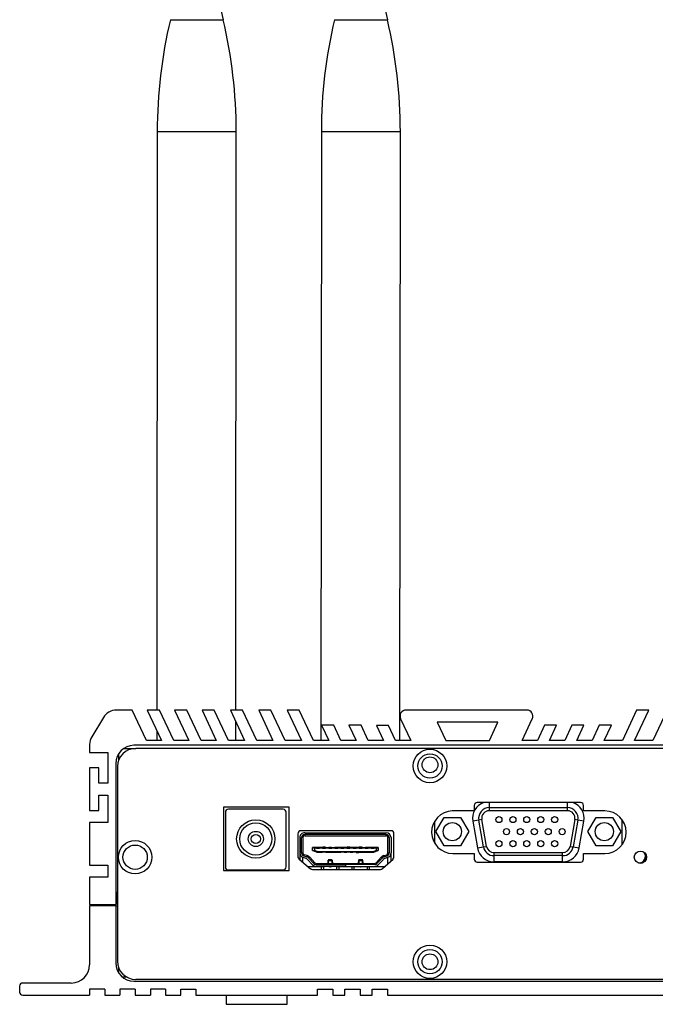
# Model space of a CAD drawing. Header units: millimetres. Extents: x -4563 to 345, y 512 to 4506.
# Tile 635 of 642: x -4288 to -4184, y 4253 to 4415. Entities that reach past the tile are written whole.
import ezdxf

# ---------------------------------------------------------------- set-up
doc = ezdxf.new("R2010")
doc.units = ezdxf.units.MM
doc.header["$LTSCALE"] = 5

msp = doc.modelspace()

# ---------------------------------------------------------------- linework, layer by layer
at = {"color": 8, "linetype": 'Continuous', "lineweight": 25}
for p, q in [((-4263.62, 4414.94), (-4254.93, 4414.93)), ((-4236.62, 4414.94), (-4227.93, 4414.93)), ((-4259.29, 4396.49), (-4265.79, 4396.5)), ((-4252.79, 4396.49), (-4259.29, 4396.49)), ((-4232.29, 4396.49), (-4238.79, 4396.5)), ((-4225.79, 4396.49), (-4232.29, 4396.49)), ((-4242.31, 4277.72), (-4242.33, 4277.72)), ((-4227.33, 4277.72), (-4227.34, 4277.72)), ((-4237.64, 4276.19), (-4237.66, 4276.19)), ((-4237.62, 4276.15), (-4237.62, 4276.16)), ((-4237.03, 4276.15), (-4237.03, 4276.16)), ((-4236.99, 4276.19), (-4237.01, 4276.19)), ((-4232.64, 4276.19), (-4232.66, 4276.19)), ((-4232.62, 4276.15), (-4232.62, 4276.16)), ((-4232.03, 4276.16), (-4232.03, 4276.15)), ((-4231.99, 4276.19), (-4232.01, 4276.19)), ((-4238.75, 4275.18), (-4238.75, 4275.58)), ((-4237.34, 4275.65), (-4237.34, 4275.61)), ((-4237.31, 4275.61), (-4237.31, 4275.65)), ((-4235.93, 4275.58), (-4235.93, 4275.18)), ((-4233.73, 4275.18), (-4233.73, 4275.58)), ((-4232.34, 4275.65), (-4232.34, 4275.61)), ((-4232.31, 4275.61), (-4232.31, 4275.65)), ((-4230.9, 4275.58), (-4230.9, 4275.18))]:
    msp.add_line(p, q, dxfattribs=at)
at = {"color": 7, "linetype": 'Continuous', "lineweight": 25}
for p, q in [((-4265.79, 4396.5), (-4265.85, 4301.38)), ((-4252.85, 4301.38), (-4252.79, 4396.49)), ((-4238.79, 4396.5), (-4238.86, 4296.38)), ((-4225.86, 4296.38), (-4225.79, 4396.49)), ((-4274.64, 4300.17), (-4276.56, 4296.97)), ((-4269.92, 4301.38), (-4272.5, 4301.38)), ((-4267.58, 4296.38), (-4269.92, 4301.38)), ((-4267.42, 4301.38), (-4265.08, 4296.38)), ((-4265.42, 4301.38), (-4267.42, 4301.38)), ((-4263.08, 4296.38), (-4265.42, 4301.38)), ((-4262.92, 4301.38), (-4260.58, 4296.38)), ((-4260.92, 4301.38), (-4262.92, 4301.38)), ((-4258.58, 4296.38), (-4260.92, 4301.38)), ((-4258.42, 4301.38), (-4256.08, 4296.38)), ((-4256.42, 4301.38), (-4258.42, 4301.38)), ((-4254.08, 4296.38), (-4256.42, 4301.38)), ((-4253.75, 4301.38), (-4251.42, 4296.38)), ((-4251.75, 4301.38), (-4253.75, 4301.38)), ((-4249.42, 4296.38), (-4251.75, 4301.38)), ((-4249.08, 4301.38), (-4246.75, 4296.38)), ((-4247.08, 4301.38), (-4249.08, 4301.38)), ((-4244.75, 4296.38), (-4247.08, 4301.38)), ((-4244.42, 4301.38), (-4242.08, 4296.38)), ((-4242.42, 4301.38), (-4244.42, 4301.38)), ((-4240.08, 4296.38), (-4242.42, 4301.38)), ((-4225.75, 4299.96), (-4224.08, 4296.38)), ((-4204.98, 4301.38), (-4224.85, 4301.38)), ((-4205.75, 4296.38), (-4204.08, 4299.96)), ((-4186.92, 4301.38), (-4189.25, 4296.38)), ((-4187.25, 4296.38), (-4184.92, 4301.38)), ((-4184.92, 4301.38), (-4186.92, 4301.38)), ((-4181.92, 4301.38), (-4184.25, 4296.38)), ((-4252.86, 4296.38), (-4252.85, 4299.46)), ((-4238.75, 4298.88), (-4237.58, 4296.38)), ((-4236.75, 4298.88), (-4238.75, 4298.88)), ((-4235.58, 4296.38), (-4236.75, 4298.88)), ((-4234.25, 4298.88), (-4233.08, 4296.38)), ((-4232.25, 4298.88), (-4234.25, 4298.88)), ((-4231.08, 4296.38), (-4232.25, 4298.88)), ((-4229.73, 4298.85), (-4228.58, 4296.38)), ((-4227.73, 4298.85), (-4229.73, 4298.85)), ((-4226.58, 4296.38), (-4227.73, 4298.85)), ((-4219.73, 4299.38), (-4218.33, 4296.38)), ((-4209.73, 4299.38), (-4219.73, 4299.38)), ((-4211.12, 4296.38), (-4209.73, 4299.38)), ((-4202.08, 4298.88), (-4203.25, 4296.38)), ((-4200.08, 4298.88), (-4202.08, 4298.88)), ((-4201.25, 4296.38), (-4200.08, 4298.88)), ((-4197.58, 4298.88), (-4198.75, 4296.38)), ((-4195.58, 4298.88), (-4197.58, 4298.88)), ((-4196.75, 4296.38), (-4195.58, 4298.88)), ((-4193.08, 4298.88), (-4194.25, 4296.38)), ((-4191.08, 4298.88), (-4193.08, 4298.88)), ((-4192.25, 4296.38), (-4191.08, 4298.88)), ((-4265.85, 4298.03), (-4265.86, 4296.38)), ((-4276.92, 4295.69), (-4276.92, 4294.38)), ((-4072.22, 4295.58), (-4269.62, 4295.58)), ((-4265.08, 4296.38), (-4267.58, 4296.38)), ((-4260.58, 4296.38), (-4263.08, 4296.38)), ((-4256.08, 4296.38), (-4258.58, 4296.38)), ((-4251.42, 4296.38), (-4254.08, 4296.38)), ((-4246.75, 4296.38), (-4249.42, 4296.38)), ((-4242.08, 4296.38), (-4244.75, 4296.38)), ((-4237.58, 4296.38), (-4240.08, 4296.38)), ((-4233.08, 4296.38), (-4235.58, 4296.38)), ((-4228.58, 4296.38), (-4231.08, 4296.38)), ((-4224.08, 4296.38), (-4226.58, 4296.38)), ((-4218.33, 4296.38), (-4211.12, 4296.38)), ((-4203.25, 4296.38), (-4205.75, 4296.38)), ((-4198.75, 4296.38), (-4201.25, 4296.38)), ((-4194.25, 4296.38), (-4196.75, 4296.38)), ((-4189.25, 4296.38), (-4192.25, 4296.38)), ((-4184.25, 4296.38), (-4187.25, 4296.38)), ((-4276.92, 4294.38), (-4273.92, 4294.38)), ((-4273.92, 4294.38), (-4273.92, 4289.38)), ((-4272.11, 4293.17), (-4272.11, 4294.24)), ((-4271.27, 4295.08), (-4269.32, 4295.08)), ((-4072.52, 4295.08), (-4269.32, 4295.08)), ((-4275.42, 4291.88), (-4276.92, 4291.88)), ((-4276.92, 4291.88), (-4276.92, 4284.88)), ((-4275.42, 4289.38), (-4275.42, 4291.88)), ((-4272.62, 4292.58), (-4272.62, 4269.38)), ((-4272.32, 4292.08), (-4272.32, 4260.08)), ((-4273.92, 4289.38), (-4275.42, 4289.38)), ((-4275.42, 4284.88), (-4275.42, 4287.38)), ((-4275.42, 4287.38), (-4273.92, 4287.38)), ((-4273.92, 4287.38), (-4273.92, 4282.88)), ((-4213.65, 4285.68), (-4213.65, 4284.78)), ((-4196.15, 4286.18), (-4213.15, 4286.18)), ((-4211.16, 4286.18), (-4211.16, 4285.33)), ((-4198.31, 4285.33), (-4198.31, 4286.18)), ((-4195.65, 4284.78), (-4195.65, 4285.68)), ((-4276.92, 4284.88), (-4275.42, 4284.88)), ((-4254.87, 4285.38), (-4254.87, 4274.98)), ((-4244.07, 4285.38), (-4254.87, 4285.38)), ((-4254.57, 4284.58), (-4254.57, 4275.58)), ((-4245.07, 4285.08), (-4254.07, 4285.08)), ((-4244.57, 4275.58), (-4244.57, 4284.58)), ((-4244.07, 4274.98), (-4244.07, 4285.38)), ((-4213.65, 4284.78), (-4217.25, 4284.78)), ((-4211.16, 4285.33), (-4211.16, 4284.83)), ((-4211.16, 4285.33), (-4198.31, 4285.33)), ((-4198.31, 4284.83), (-4211.16, 4284.83)), ((-4198.31, 4284.83), (-4198.31, 4285.33)), ((-4192.15, 4284.78), (-4195.65, 4284.78)), ((-4273.92, 4282.88), (-4276.92, 4282.88)), ((-4276.92, 4282.88), (-4276.92, 4275.88)), ((-4220.14, 4279.45), (-4220.14, 4283.1)), ((-4219.94, 4281.38), (-4218.59, 4283.72)), ((-4218.59, 4283.72), (-4215.89, 4283.72)), ((-4215.89, 4283.72), (-4214.54, 4281.38)), ((-4212.89, 4283.28), (-4213.87, 4283.1)), ((-4213.87, 4283.1), (-4213.1, 4278.7)), ((-4212.4, 4283.36), (-4212.89, 4283.28)), ((-4212.11, 4278.88), (-4212.89, 4283.28)), ((-4211.62, 4278.96), (-4212.4, 4283.36)), ((-4197.08, 4283.36), (-4197.86, 4278.96)), ((-4196.59, 4283.28), (-4197.37, 4278.88)), ((-4196.59, 4283.28), (-4197.08, 4283.36)), ((-4195.61, 4283.1), (-4196.59, 4283.28)), ((-4196.38, 4278.7), (-4195.61, 4283.1)), ((-4194.94, 4281.38), (-4193.59, 4283.72)), ((-4193.59, 4283.72), (-4190.89, 4283.72)), ((-4190.89, 4283.72), (-4189.54, 4281.38)), ((-4189.34, 4283.36), (-4189.34, 4279.2)), ((-4242.64, 4281.03), (-4242.64, 4277.26)), ((-4227.34, 4281.53), (-4242.14, 4281.53)), ((-4241.53, 4281.2), (-4228.13, 4281.2)), ((-4228.13, 4280.9), (-4241.53, 4280.9)), ((-4241.53, 4280.9), (-4241.53, 4280.7)), ((-4241.53, 4280.7), (-4228.13, 4280.7)), ((-4228.13, 4280.7), (-4228.13, 4280.9)), ((-4226.84, 4277.25), (-4226.84, 4281.03)), ((-4218.59, 4279.04), (-4219.94, 4281.38)), ((-4214.54, 4281.38), (-4215.89, 4279.04)), ((-4193.59, 4279.04), (-4194.94, 4281.38)), ((-4189.54, 4281.38), (-4190.89, 4279.04)), ((-4242.33, 4280.4), (-4242.33, 4277.87)), ((-4242.03, 4277.87), (-4242.03, 4280.4)), ((-4241.83, 4280.4), (-4242.03, 4280.4)), ((-4241.83, 4280.4), (-4241.83, 4277.87)), ((-4227.83, 4277.87), (-4227.83, 4280.4)), ((-4227.63, 4280.4), (-4227.83, 4280.4)), ((-4227.63, 4280.4), (-4227.63, 4277.87)), ((-4227.33, 4280.4), (-4227.33, 4277.87)), ((-4215.89, 4279.04), (-4218.59, 4279.04)), ((-4212.11, 4278.88), (-4211.62, 4278.96)), ((-4197.86, 4278.96), (-4197.37, 4278.88)), ((-4190.89, 4279.04), (-4193.59, 4279.04)), ((-4242.33, 4277.72), (-4242.31, 4277.72)), ((-4242.33, 4277.72), (-4242.33, 4276.77)), ((-4242.03, 4277.87), (-4241.83, 4277.87)), ((-4241.62, 4277.59), (-4241.68, 4277.4)), ((-4241.68, 4277.4), (-4241.19, 4277.24)), ((-4241.13, 4277.43), (-4241.62, 4277.59)), ((-4241.19, 4277.24), (-4241.13, 4277.43)), ((-4240.23, 4278.3), (-4240.23, 4278.75)), ((-4240.15, 4278.75), (-4240.23, 4278.75)), ((-4239.58, 4278.75), (-4240.15, 4278.75)), ((-4240.15, 4278.27), (-4239.53, 4278)), ((-4239.93, 4278.65), (-4239.93, 4278.28)), ((-4239.58, 4278.65), (-4239.93, 4278.65)), ((-4239.5, 4278.1), (-4239.93, 4278.28)), ((-4239.58, 4278.65), (-4239.58, 4278.75)), ((-4239.58, 4278.63), (-4239.58, 4278.65)), ((-4239.08, 4278.63), (-4239.58, 4278.63)), ((-4239.55, 4278.83), (-4239.1, 4278.83)), ((-4239.55, 4278.83), (-4239.55, 4278.7)), ((-4239.55, 4278.7), (-4239.1, 4278.7)), ((-4239.55, 4278.63), (-4239.55, 4278.7)), ((-4239.5, 4278.1), (-4239.53, 4278)), ((-4239.53, 4278), (-4239.08, 4278)), ((-4239.5, 4278.1), (-4239.08, 4278.1)), ((-4239.1, 4278.7), (-4239.1, 4278.83)), ((-4239.1, 4278.7), (-4239.1, 4278.63)), ((-4238.58, 4278.75), (-4239.08, 4278.75)), ((-4239.08, 4278.75), (-4239.08, 4278.65)), ((-4239.08, 4278.63), (-4239.08, 4278.65)), ((-4238.58, 4278.65), (-4239.08, 4278.65)), ((-4239.08, 4278.13), (-4238.58, 4278.13)), ((-4239.08, 4278.1), (-4239.08, 4278.13)), ((-4239.08, 4278), (-4239.08, 4278.1)), ((-4239.05, 4278.05), (-4239.05, 4278.13)), ((-4239.05, 4278.05), (-4238.6, 4278.05)), ((-4239.05, 4278.05), (-4239.05, 4277.93)), ((-4238.6, 4277.93), (-4239.05, 4277.93)), ((-4238.6, 4278.13), (-4238.6, 4278.05)), ((-4238.6, 4277.93), (-4238.6, 4278.05)), ((-4238.58, 4278.65), (-4238.58, 4278.75)), ((-4238.58, 4278.65), (-4238.58, 4278.63)), ((-4238.08, 4278.63), (-4238.58, 4278.63)), ((-4238.58, 4278.13), (-4238.58, 4278.1)), ((-4238.58, 4278.1), (-4238.08, 4278.1)), ((-4238.58, 4278.1), (-4238.58, 4278)), ((-4238.08, 4278), (-4238.58, 4278)), ((-4238.1, 4278.83), (-4238.55, 4278.83)), ((-4238.55, 4278.83), (-4238.55, 4278.7)), ((-4238.1, 4278.7), (-4238.55, 4278.7)), ((-4238.55, 4278.7), (-4238.55, 4278.63)), ((-4238.1, 4278.7), (-4238.1, 4278.83)), ((-4238.1, 4278.63), (-4238.1, 4278.7)), ((-4238.08, 4278.75), (-4237.58, 4278.75)), ((-4238.08, 4278.75), (-4238.08, 4278.65)), ((-4238.08, 4278.63), (-4238.08, 4278.65)), ((-4237.58, 4278.65), (-4238.08, 4278.65)), ((-4238.08, 4278.13), (-4237.58, 4278.13)), ((-4238.08, 4278.1), (-4238.08, 4278.13)), ((-4238.08, 4278), (-4238.08, 4278.1)), ((-4238.05, 4278.05), (-4238.05, 4278.13)), ((-4237.6, 4278.05), (-4238.05, 4278.05)), ((-4238.05, 4278.05), (-4238.05, 4277.93)), ((-4237.6, 4277.93), (-4238.05, 4277.93)), ((-4237.6, 4278.13), (-4237.6, 4278.05)), ((-4237.6, 4277.93), (-4237.6, 4278.05)), ((-4237.58, 4278.65), (-4237.58, 4278.75)), ((-4237.58, 4278.63), (-4237.58, 4278.65)), ((-4237.08, 4278.63), (-4237.58, 4278.63)), ((-4237.58, 4278.1), (-4237.58, 4278.13)), ((-4237.58, 4278.1), (-4237.08, 4278.1)), ((-4237.58, 4278.1), (-4237.58, 4278)), ((-4237.58, 4278), (-4237.08, 4278)), ((-4237.55, 4278.83), (-4237.1, 4278.83)), ((-4237.55, 4278.83), (-4237.55, 4278.7)), ((-4237.55, 4278.7), (-4237.1, 4278.7)), ((-4237.55, 4278.63), (-4237.55, 4278.7)), ((-4237.1, 4278.7), (-4237.1, 4278.83)), ((-4237.1, 4278.7), (-4237.1, 4278.63)), ((-4237.08, 4278.75), (-4236.58, 4278.75)), ((-4237.08, 4278.75), (-4237.08, 4278.65)), ((-4237.08, 4278.65), (-4237.08, 4278.63)), ((-4236.58, 4278.65), (-4237.08, 4278.65)), ((-4237.08, 4278.13), (-4236.58, 4278.13)), ((-4237.08, 4278.1), (-4237.08, 4278.13)), ((-4237.08, 4278), (-4237.08, 4278.1)), ((-4237.05, 4278.05), (-4237.05, 4278.13)), ((-4236.6, 4278.05), (-4237.05, 4278.05)), ((-4237.05, 4278.05), (-4237.05, 4277.93)), ((-4236.6, 4277.93), (-4237.05, 4277.93)), ((-4236.6, 4278.13), (-4236.6, 4278.05)), ((-4236.6, 4277.93), (-4236.6, 4278.05)), ((-4236.58, 4278.65), (-4236.58, 4278.75)), ((-4236.58, 4278.63), (-4236.58, 4278.65)), ((-4236.08, 4278.63), (-4236.58, 4278.63)), ((-4236.58, 4278.13), (-4236.58, 4278.1)), ((-4236.58, 4278.1), (-4236.08, 4278.1)), ((-4236.58, 4278.1), (-4236.58, 4278)), ((-4236.58, 4278), (-4236.08, 4278)), ((-4236.55, 4278.83), (-4236.55, 4278.7)), ((-4236.55, 4278.83), (-4236.1, 4278.83)), ((-4236.55, 4278.7), (-4236.1, 4278.7)), ((-4236.55, 4278.63), (-4236.55, 4278.7)), ((-4236.1, 4278.7), (-4236.1, 4278.83)), ((-4236.1, 4278.7), (-4236.1, 4278.63)), ((-4235.58, 4278.75), (-4236.08, 4278.75)), ((-4236.08, 4278.75), (-4236.08, 4278.65)), ((-4236.08, 4278.65), (-4236.08, 4278.63)), ((-4235.58, 4278.65), (-4236.08, 4278.65)), ((-4236.08, 4278.13), (-4235.58, 4278.13)), ((-4236.08, 4278.13), (-4236.08, 4278.1)), ((-4236.08, 4278), (-4236.08, 4278.1)), ((-4236.05, 4278.05), (-4236.05, 4278.13)), ((-4235.6, 4278.05), (-4236.05, 4278.05)), ((-4236.05, 4278.05), (-4236.05, 4277.93)), ((-4235.6, 4277.93), (-4236.05, 4277.93)), ((-4235.6, 4278.13), (-4235.6, 4278.05)), ((-4235.6, 4277.93), (-4235.6, 4278.05)), ((-4235.58, 4278.65), (-4235.58, 4278.75)), ((-4235.58, 4278.63), (-4235.58, 4278.65)), ((-4235.08, 4278.63), (-4235.58, 4278.63)), ((-4235.58, 4278.1), (-4235.58, 4278.13)), ((-4235.58, 4278.1), (-4235.08, 4278.1)), ((-4235.58, 4278.1), (-4235.58, 4278)), ((-4235.08, 4278), (-4235.58, 4278)), ((-4235.55, 4278.83), (-4235.55, 4278.7)), ((-4235.55, 4278.83), (-4235.1, 4278.83)), ((-4235.1, 4278.7), (-4235.55, 4278.7)), ((-4235.55, 4278.7), (-4235.55, 4278.63)), ((-4235.1, 4278.7), (-4235.1, 4278.83)), ((-4235.1, 4278.7), (-4235.1, 4278.63)), ((-4234.58, 4278.75), (-4235.08, 4278.75)), ((-4235.08, 4278.75), (-4235.08, 4278.65)), ((-4235.08, 4278.65), (-4235.08, 4278.63)), ((-4234.58, 4278.65), (-4235.08, 4278.65)), ((-4235.08, 4278.13), (-4234.58, 4278.13)), ((-4235.08, 4278.13), (-4235.08, 4278.1)), ((-4235.08, 4278), (-4235.08, 4278.1)), ((-4235.05, 4278.05), (-4235.05, 4278.13)), ((-4235.05, 4278.05), (-4234.6, 4278.05)), ((-4235.05, 4278.05), (-4235.05, 4277.93)), ((-4234.6, 4277.93), (-4235.05, 4277.93)), ((-4234.6, 4278.13), (-4234.6, 4278.05)), ((-4234.6, 4277.93), (-4234.6, 4278.05)), ((-4234.58, 4278.65), (-4234.58, 4278.75)), ((-4234.58, 4278.63), (-4234.58, 4278.65)), ((-4234.08, 4278.63), (-4234.58, 4278.63)), ((-4234.58, 4278.1), (-4234.58, 4278.13)), ((-4234.58, 4278.1), (-4234.08, 4278.1)), ((-4234.58, 4278.1), (-4234.58, 4278)), ((-4234.08, 4278), (-4234.58, 4278)), ((-4234.1, 4278.83), (-4234.55, 4278.83)), ((-4234.55, 4278.83), (-4234.55, 4278.7)), ((-4234.55, 4278.7), (-4234.1, 4278.7)), ((-4234.55, 4278.7), (-4234.55, 4278.63)), ((-4234.1, 4278.7), (-4234.1, 4278.83)), ((-4234.1, 4278.63), (-4234.1, 4278.7)), ((-4233.58, 4278.75), (-4234.08, 4278.75)), ((-4234.08, 4278.75), (-4234.08, 4278.65)), ((-4234.08, 4278.65), (-4234.08, 4278.63)), ((-4233.58, 4278.65), (-4234.08, 4278.65)), ((-4234.08, 4278.13), (-4233.58, 4278.13)), ((-4234.08, 4278.1), (-4234.08, 4278.13)), ((-4234.08, 4278), (-4234.08, 4278.1)), ((-4234.05, 4278.13), (-4234.05, 4278.05)), ((-4234.05, 4278.05), (-4233.6, 4278.05)), ((-4234.05, 4278.05), (-4234.05, 4277.93)), ((-4233.6, 4277.93), (-4234.05, 4277.93)), ((-4233.6, 4278.05), (-4233.6, 4278.13)), ((-4233.6, 4277.93), (-4233.6, 4278.05)), ((-4233.58, 4278.65), (-4233.58, 4278.75)), ((-4233.58, 4278.63), (-4233.58, 4278.65)), ((-4233.08, 4278.63), (-4233.58, 4278.63)), ((-4233.58, 4278.13), (-4233.58, 4278.1)), ((-4233.58, 4278.1), (-4233.08, 4278.1)), ((-4233.58, 4278.1), (-4233.58, 4278)), ((-4233.08, 4278), (-4233.58, 4278)), ((-4233.55, 4278.83), (-4233.55, 4278.7)), ((-4233.55, 4278.83), (-4233.1, 4278.83)), ((-4233.55, 4278.7), (-4233.1, 4278.7)), ((-4233.55, 4278.63), (-4233.55, 4278.7)), ((-4233.1, 4278.7), (-4233.1, 4278.83)), ((-4233.1, 4278.63), (-4233.1, 4278.7)), ((-4232.58, 4278.75), (-4233.08, 4278.75)), ((-4233.08, 4278.75), (-4233.08, 4278.65)), ((-4233.08, 4278.65), (-4233.08, 4278.63)), ((-4232.58, 4278.65), (-4233.08, 4278.65)), ((-4233.08, 4278.13), (-4232.58, 4278.13)), ((-4233.08, 4278.1), (-4233.08, 4278.13)), ((-4233.08, 4278), (-4233.08, 4278.1)), ((-4233.05, 4278.05), (-4233.05, 4278.13)), ((-4232.6, 4278.05), (-4233.05, 4278.05)), ((-4233.05, 4278.05), (-4233.05, 4277.93)), ((-4233.05, 4277.93), (-4232.6, 4277.93)), ((-4232.6, 4278.05), (-4232.6, 4278.13)), ((-4232.6, 4277.93), (-4232.6, 4278.05)), ((-4232.58, 4278.65), (-4232.58, 4278.75)), ((-4232.58, 4278.63), (-4232.58, 4278.65)), ((-4232.08, 4278.63), (-4232.58, 4278.63)), ((-4232.58, 4278.13), (-4232.58, 4278.1)), ((-4232.58, 4278.1), (-4232.08, 4278.1)), ((-4232.58, 4278.1), (-4232.58, 4278)), ((-4232.58, 4278), (-4232.08, 4278)), ((-4232.55, 4278.83), (-4232.55, 4278.7)), ((-4232.1, 4278.83), (-4232.55, 4278.83)), ((-4232.55, 4278.7), (-4232.1, 4278.7)), ((-4232.55, 4278.7), (-4232.55, 4278.63)), ((-4232.1, 4278.7), (-4232.1, 4278.83)), ((-4232.1, 4278.63), (-4232.1, 4278.7)), ((-4232.08, 4278.75), (-4231.58, 4278.75)), ((-4232.08, 4278.75), (-4232.08, 4278.65)), ((-4232.08, 4278.65), (-4232.08, 4278.63)), ((-4231.58, 4278.65), (-4232.08, 4278.65)), ((-4232.08, 4278.13), (-4231.58, 4278.13)), ((-4232.08, 4278.1), (-4232.08, 4278.13)), ((-4232.08, 4278), (-4232.08, 4278.1)), ((-4232.05, 4278.05), (-4232.05, 4278.13)), ((-4231.6, 4278.05), (-4232.05, 4278.05)), ((-4232.05, 4278.05), (-4232.05, 4277.93)), ((-4231.6, 4277.93), (-4232.05, 4277.93)), ((-4231.6, 4278.13), (-4231.6, 4278.05)), ((-4231.6, 4277.93), (-4231.6, 4278.05)), ((-4231.58, 4278.65), (-4231.58, 4278.75)), ((-4231.58, 4278.63), (-4231.58, 4278.65)), ((-4231.08, 4278.63), (-4231.58, 4278.63)), ((-4231.58, 4278.13), (-4231.58, 4278.1)), ((-4231.58, 4278.1), (-4231.08, 4278.1)), ((-4231.58, 4278.1), (-4231.58, 4278)), ((-4231.58, 4278), (-4231.08, 4278)), ((-4231.55, 4278.83), (-4231.1, 4278.83)), ((-4231.55, 4278.83), (-4231.55, 4278.7)), ((-4231.1, 4278.7), (-4231.55, 4278.7)), ((-4231.55, 4278.63), (-4231.55, 4278.7)), ((-4231.1, 4278.7), (-4231.1, 4278.83)), ((-4231.1, 4278.7), (-4231.1, 4278.63)), ((-4230.58, 4278.75), (-4231.08, 4278.75)), ((-4231.08, 4278.75), (-4231.08, 4278.65)), ((-4231.08, 4278.65), (-4231.08, 4278.63)), ((-4230.58, 4278.65), (-4231.08, 4278.65)), ((-4231.08, 4278.13), (-4230.58, 4278.13)), ((-4231.08, 4278.13), (-4231.08, 4278.1)), ((-4231.08, 4278), (-4231.08, 4278.1)), ((-4231.05, 4278.05), (-4231.05, 4278.13)), ((-4231.05, 4278.05), (-4230.6, 4278.05)), ((-4231.05, 4278.05), (-4231.05, 4277.93)), ((-4230.6, 4277.93), (-4231.05, 4277.93)), ((-4230.6, 4278.13), (-4230.6, 4278.05)), ((-4230.6, 4277.93), (-4230.6, 4278.05)), ((-4230.58, 4278.65), (-4230.58, 4278.75)), ((-4230.58, 4278.63), (-4230.58, 4278.65)), ((-4230.08, 4278.63), (-4230.58, 4278.63)), ((-4230.58, 4278.13), (-4230.58, 4278.1)), ((-4230.58, 4278.1), (-4230.15, 4278.1)), ((-4230.58, 4278.1), (-4230.58, 4278)), ((-4230.58, 4278), (-4230.13, 4278)), ((-4230.55, 4278.83), (-4230.55, 4278.7)), ((-4230.55, 4278.83), (-4230.1, 4278.83)), ((-4230.55, 4278.7), (-4230.1, 4278.7)), ((-4230.55, 4278.63), (-4230.55, 4278.7)), ((-4229.73, 4278.28), (-4230.15, 4278.1)), ((-4230.15, 4278.1), (-4230.13, 4278)), ((-4230.13, 4278), (-4229.5, 4278.27)), ((-4230.1, 4278.7), (-4230.1, 4278.83)), ((-4230.1, 4278.7), (-4230.1, 4278.63)), ((-4229.5, 4278.75), (-4230.08, 4278.75)), ((-4230.08, 4278.75), (-4230.08, 4278.65)), ((-4230.08, 4278.65), (-4230.08, 4278.63)), ((-4229.73, 4278.65), (-4230.08, 4278.65)), ((-4229.73, 4278.28), (-4229.73, 4278.65)), ((-4229.43, 4278.75), (-4229.5, 4278.75)), ((-4229.43, 4278.75), (-4229.43, 4278.3)), ((-4228.52, 4277.43), (-4228.03, 4277.59)), ((-4228.52, 4277.43), (-4228.46, 4277.24)), ((-4228.46, 4277.24), (-4227.97, 4277.4)), ((-4227.97, 4277.4), (-4228.03, 4277.59)), ((-4227.83, 4277.87), (-4227.63, 4277.87)), ((-4227.34, 4277.72), (-4227.33, 4277.72)), ((-4227.33, 4276.59), (-4227.33, 4277.72)), ((-4217.15, 4277.78), (-4213.65, 4277.78)), ((-4213.65, 4277.78), (-4213.65, 4276.88)), ((-4213.1, 4278.7), (-4212.11, 4278.88)), ((-4210.39, 4277.93), (-4199.09, 4277.93)), ((-4210.39, 4277.93), (-4210.39, 4277.43)), ((-4199.09, 4277.43), (-4210.39, 4277.43)), ((-4210.39, 4277.43), (-4210.39, 4276.43)), ((-4199.09, 4277.43), (-4199.09, 4277.93)), ((-4199.09, 4276.43), (-4199.09, 4277.43)), ((-4197.37, 4278.88), (-4196.38, 4278.7)), ((-4195.65, 4277.78), (-4192.15, 4277.78)), ((-4195.65, 4276.88), (-4195.65, 4277.78)), ((-4276.92, 4275.88), (-4273.92, 4275.88)), ((-4273.92, 4275.88), (-4273.92, 4273.88)), ((-4242.45, 4276.88), (-4240.55, 4275.29)), ((-4241.83, 4276.36), (-4241.83, 4277.13)), ((-4241.28, 4276.96), (-4241.77, 4277.11)), ((-4240.23, 4275.91), (-4241.06, 4276.82)), ((-4240.69, 4277.16), (-4240.84, 4277.02)), ((-4240.84, 4277.02), (-4240.01, 4276.12)), ((-4240.69, 4277.16), (-4239.86, 4276.25)), ((-4240.01, 4276.12), (-4239.86, 4276.25)), ((-4239.64, 4276.15), (-4239.64, 4275.95)), ((-4239.64, 4276.15), (-4234.84, 4276.15)), ((-4239.64, 4275.95), (-4234.84, 4275.95)), ((-4237.68, 4276.24), (-4237.79, 4276.17)), ((-4237.79, 4276.15), (-4237.79, 4276.17)), ((-4237.68, 4276.15), (-4237.68, 4276.24)), ((-4237.66, 4276.43), (-4237.67, 4276.26)), ((-4237.67, 4276.26), (-4237.67, 4276.15)), ((-4236.99, 4276.72), (-4237.66, 4276.72)), ((-4237.66, 4276.19), (-4237.66, 4276.43)), ((-4237.66, 4276.15), (-4237.66, 4276.19)), ((-4237.01, 4276.6), (-4237.64, 4276.6)), ((-4237.62, 4276.16), (-4237.64, 4276.6)), ((-4237.64, 4276.6), (-4237.64, 4276.21)), ((-4237.64, 4276.21), (-4237.64, 4276.15)), ((-4237.62, 4276.15), (-4237.62, 4276.16)), ((-4237.03, 4276.16), (-4237.04, 4276.15)), ((-4237.01, 4276.6), (-4237.03, 4276.16)), ((-4237.01, 4276.6), (-4237.01, 4276.21)), ((-4237.01, 4276.15), (-4237.01, 4276.21)), ((-4236.99, 4276.19), (-4236.99, 4276.43)), ((-4236.99, 4276.43), (-4236.98, 4276.26)), ((-4236.99, 4276.15), (-4236.99, 4276.19)), ((-4236.98, 4276.26), (-4236.98, 4276.15)), ((-4236.97, 4276.15), (-4236.97, 4276.24)), ((-4236.97, 4276.24), (-4236.86, 4276.17)), ((-4236.86, 4276.15), (-4236.86, 4276.17)), ((-4234.84, 4275.95), (-4234.84, 4276.15)), ((-4234.82, 4276.15), (-4234.84, 4276.15)), ((-4234.84, 4275.95), (-4234.84, 4275.65)), ((-4234.82, 4276.15), (-4230.01, 4276.15)), ((-4234.82, 4276.15), (-4234.82, 4275.95)), ((-4234.82, 4275.95), (-4234.82, 4275.65)), ((-4230.01, 4275.95), (-4234.82, 4275.95)), ((-4232.68, 4276.24), (-4232.79, 4276.17)), ((-4232.79, 4276.15), (-4232.79, 4276.17)), ((-4232.68, 4276.15), (-4232.68, 4276.24)), ((-4232.66, 4276.43), (-4232.67, 4276.26)), ((-4232.67, 4276.26), (-4232.67, 4276.15)), ((-4231.99, 4276.72), (-4232.66, 4276.72)), ((-4232.66, 4276.19), (-4232.66, 4276.43)), ((-4232.66, 4276.15), (-4232.66, 4276.19)), ((-4232.01, 4276.6), (-4232.64, 4276.6)), ((-4232.62, 4276.16), (-4232.64, 4276.6)), ((-4232.64, 4276.6), (-4232.64, 4276.21)), ((-4232.64, 4276.21), (-4232.64, 4276.15)), ((-4232.62, 4276.15), (-4232.62, 4276.16)), ((-4232.03, 4276.16), (-4232.04, 4276.15)), ((-4232.01, 4276.6), (-4232.03, 4276.16)), ((-4232.01, 4276.21), (-4232.01, 4276.6)), ((-4232.01, 4276.15), (-4232.01, 4276.21)), ((-4231.99, 4276.43), (-4231.99, 4276.19)), ((-4231.98, 4276.26), (-4231.99, 4276.43)), ((-4231.99, 4276.19), (-4231.99, 4276.15)), ((-4231.98, 4276.15), (-4231.98, 4276.26)), ((-4231.97, 4276.24), (-4231.97, 4276.15)), ((-4231.86, 4276.17), (-4231.97, 4276.24)), ((-4231.86, 4276.15), (-4231.86, 4276.17)), ((-4230.01, 4275.95), (-4230.01, 4276.15)), ((-4228.96, 4277.16), (-4229.79, 4276.25)), ((-4229.79, 4276.25), (-4229.64, 4276.12)), ((-4229.64, 4276.12), (-4228.81, 4277.02)), ((-4228.59, 4276.82), (-4229.42, 4275.91)), ((-4228.81, 4277.02), (-4228.96, 4277.16)), ((-4228.75, 4275.31), (-4227, 4276.88)), ((-4227.88, 4277.11), (-4228.37, 4276.96)), ((-4227.83, 4276.14), (-4227.83, 4277.13)), ((-4213.15, 4276.38), (-4196.15, 4276.38)), ((-4199.09, 4276.43), (-4210.39, 4276.43)), ((-4254.87, 4274.98), (-4244.07, 4274.98)), ((-4254.07, 4275.08), (-4245.07, 4275.08)), ((-4250.37, 4275.08), (-4250.37, 4274.98)), ((-4248.77, 4274.98), (-4248.77, 4275.08)), ((-4238.75, 4275.58), (-4240.89, 4275.58)), ((-4240.23, 4275.18), (-4229.08, 4275.18)), ((-4234.84, 4275.65), (-4239.64, 4275.65)), ((-4238.45, 4275.58), (-4238.75, 4275.58)), ((-4238.45, 4275.58), (-4238.45, 4275.18)), ((-4237.34, 4275.61), (-4237.31, 4275.61)), ((-4236.23, 4275.18), (-4236.23, 4275.58)), ((-4235.93, 4275.58), (-4236.23, 4275.58)), ((-4233.73, 4275.58), (-4235.93, 4275.58)), ((-4234.84, 4275.65), (-4234.82, 4275.65)), ((-4234.82, 4275.65), (-4230.01, 4275.65)), ((-4233.43, 4275.58), (-4233.73, 4275.58)), ((-4233.43, 4275.58), (-4233.43, 4275.18)), ((-4232.31, 4275.61), (-4232.34, 4275.61)), ((-4231.2, 4275.18), (-4231.2, 4275.58)), ((-4230.9, 4275.58), (-4231.2, 4275.58)), ((-4228.45, 4275.58), (-4230.9, 4275.58)), ((-4273.92, 4273.88), (-4276.92, 4273.88)), ((-4276.92, 4273.88), (-4276.92, 4269.38)), ((-4272.32, 4271.38), (-4272.62, 4271.38)), ((-4272.37, 4271.38), (-4272.37, 4269.18)), ((-4276.92, 4269.38), (-4272.62, 4269.38)), ((-4272.62, 4269.18), (-4276.92, 4269.18)), ((-4276.92, 4269.18), (-4276.92, 4259.48)), ((-4272.62, 4269.18), (-4272.62, 4259.78)), ((-4272.62, 4269.18), (-4272.32, 4269.18)), ((-4272.11, 4258.12), (-4272.11, 4258.99)), ((-4279.92, 4256.48), (-4287.92, 4256.48)), ((-4271.54, 4257.48), (-4270.81, 4257.48)), ((-4269.62, 4256.78), (-4072.22, 4256.78)), ((-4072.52, 4257.08), (-4269.32, 4257.08)), ((-4288.42, 4255.98), (-4288.42, 4254.98)), ((-4274.42, 4255.48), (-4276.92, 4255.48)), ((-4276.92, 4255.48), (-4276.92, 4254.48)), ((-4274.42, 4255.48), (-4274.42, 4254.48)), ((-4271.92, 4255.48), (-4271.92, 4254.48)), ((-4269.42, 4255.48), (-4271.92, 4255.48)), ((-4269.42, 4255.48), (-4269.42, 4254.48)), ((-4266.92, 4255.48), (-4266.92, 4254.48)), ((-4264.42, 4255.48), (-4266.92, 4255.48)), ((-4264.42, 4255.48), (-4264.42, 4254.48)), ((-4261.92, 4254.48), (-4261.92, 4255.48)), ((-4261.92, 4255.48), (-4259.42, 4255.48)), ((-4259.42, 4255.48), (-4259.42, 4254.48)), ((-4239.42, 4254.48), (-4239.42, 4255.48)), ((-4239.42, 4255.48), (-4236.92, 4255.48)), ((-4236.92, 4255.48), (-4236.92, 4254.48)), ((-4234.92, 4254.48), (-4234.92, 4255.48)), ((-4234.92, 4255.48), (-4232.42, 4255.48)), ((-4232.42, 4255.48), (-4232.42, 4254.48)), ((-4230.42, 4255.48), (-4227.92, 4255.48)), ((-4230.42, 4254.48), (-4230.42, 4255.48)), ((-4227.92, 4255.48), (-4227.92, 4254.48)), ((-4287.92, 4254.48), (-4276.92, 4254.48)), ((-4274.42, 4254.48), (-4271.92, 4254.48)), ((-4269.42, 4254.48), (-4266.92, 4254.48)), ((-4264.42, 4254.48), (-4261.92, 4254.48)), ((-4259.42, 4254.48), (-4239.42, 4254.48)), ((-4254.42, 4254.48), (-4254.42, 4252.98)), ((-4244.42, 4252.98), (-4244.42, 4254.48)), ((-4236.92, 4254.48), (-4234.92, 4254.48)), ((-4232.42, 4254.48), (-4230.42, 4254.48)), ((-4227.92, 4254.48), (-4113.92, 4254.48)), ((-4254.42, 4252.98), (-4252.47, 4252.98)), ((-4252.47, 4252.98), (-4244.42, 4252.98))]:
    msp.add_line(p, q, dxfattribs=at)
for centre, radius in [((-4220.92, 4292.18), 2.75), ((-4220.92, 4292.18), 2), ((-4220.92, 4292.38), 1.3), ((-4209.57, 4283.36), 0.5), ((-4207.28, 4283.36), 0.5), ((-4204.99, 4283.36), 0.5), ((-4202.7, 4283.36), 0.5), ((-4200.41, 4283.36), 0.5), ((-4249.57, 4280.18), 3.15), ((-4249.57, 4280.18), 2.65), ((-4217.24, 4281.38), 1.5), ((-4192.24, 4281.38), 1.5), ((-4249.57, 4280.18), 1.25), ((-4249.57, 4280.18), 0.75), ((-4208.33, 4281.38), 0.5), ((-4206.04, 4281.38), 0.5), ((-4203.75, 4281.38), 0.5), ((-4201.46, 4281.38), 0.5), ((-4199.17, 4281.38), 0.5), ((-4269.42, 4277.18), 2.75), ((-4269.42, 4277.18), 2), ((-4209.57, 4279.4), 0.5), ((-4207.28, 4279.4), 0.5), ((-4204.99, 4279.4), 0.5), ((-4202.7, 4279.4), 0.5), ((-4200.41, 4279.4), 0.5), ((-4186.3, 4277.18), 1), ((-4220.92, 4259.98), 2.75), ((-4220.92, 4259.98), 2), ((-4220.92, 4259.98), 1.3)]:
    msp.add_circle(centre, radius, dxfattribs=at)
for centre, radius, start, end in [((-4206.27, 4426.42), 50, 179.9602, 193.2856), ((-4179.27, 4426.42), 50, 179.9602, 193.2856), ((-4185.79, 4396.44), 80, 166.6349, 179.9602), ((-4332.79, 4396.55), 80, 359.9602, 13.2856), ((-4158.79, 4396.44), 80, 166.6349, 179.9602), ((-4305.79, 4396.55), 80, 359.9602, 13.2856), ((-4272.5, 4298.88), 2.5, 90, 149.0362), ((-4224.85, 4300.38), 1, 90, 205), ((-4204.98, 4300.38), 1, 335, 90), ((-4274.42, 4295.69), 2.5, 149.0362, 180), ((-4269.62, 4292.58), 3, 90, 180), ((-4269.32, 4292.08), 3, 90, 180), ((-4211.16, 4283.58), 2.75, 109.0113, 190), ((-4213.15, 4285.68), 0.5, 90, 180), ((-4198.31, 4283.58), 2.75, 350, 70.9887), ((-4196.15, 4285.68), 0.5, 0, 90), ((-4254.07, 4284.58), 0.5, 90, 180), ((-4245.07, 4284.58), 0.5, 0, 90), ((-4217.15, 4281.28), 3.5, 91.6366, 270), ((-4211.16, 4283.58), 1.75, 90, 190), ((-4211.16, 4283.58), 1.25, 90, 190), ((-4198.31, 4283.58), 1.75, 350, 90), ((-4198.31, 4283.58), 1.25, 350, 90), ((-4192.15, 4281.28), 3.5, 270, 90), ((-4242.14, 4281.03), 0.5, 90, 180), ((-4241.53, 4280.4), 0.8, 89.9998, 179.9999), ((-4241.53, 4280.4), 0.5, 90.0002, 179.9999), ((-4241.53, 4280.4), 0.3, 90.0007, 179.9998), ((-4228.13, 4280.4), 0.8, 0, 90), ((-4228.13, 4280.4), 0.5, 359.9999, 90.0001), ((-4228.13, 4280.4), 0.3, 0.0001, 90), ((-4227.34, 4281.03), 0.5, 0, 90), ((-4210.39, 4279.18), 1.25, 190, 270), ((-4199.09, 4279.18), 1.25, 270, 350), ((-4241.53, 4277.87), 0.8, 180, 252.4741), ((-4241.53, 4277.87), 0.5, 179.9979, 252.4751), ((-4241.53, 4277.87), 0.3, 179.9987, 252.4745), ((-4241.43, 4276.48), 1, 42.5104, 72.4745), ((-4228.22, 4276.48), 1, 107.5256, 137.4896), ((-4228.13, 4277.87), 0.3, 287.5242, 0), ((-4228.13, 4277.87), 0.5, 287.5241, 0.0018), ((-4228.13, 4277.87), 0.8, 287.5256, 360), ((-4210.39, 4279.18), 2.75, 190, 270), ((-4210.39, 4279.18), 1.75, 190, 270), ((-4199.09, 4279.18), 1.75, 270, 350), ((-4199.09, 4279.18), 2.75, 270, 350), ((-4186.57, 4277.33), 1.2, 287.2615, 13.9372), ((-4242.14, 4277.26), 0.5, 180, 230.2489), ((-4241.43, 4276.48), 0.5, 42.4985, 72.4744), ((-4241.43, 4276.48), 0.8, 42.5105, 72.4744), ((-4239.64, 4276.45), 0.8, 222.5104, 270), ((-4239.64, 4276.45), 0.5, 222.5104, 270.0001), ((-4239.64, 4276.45), 0.3, 222.5104, 270), ((-4230.01, 4276.45), 0.3, 269.9999, 317.4896), ((-4230.01, 4276.45), 0.5, 270, 317.4896), ((-4230.01, 4276.45), 0.8, 270, 317.4896), ((-4228.22, 4276.48), 0.8, 107.5256, 137.4896), ((-4228.22, 4276.48), 0.5, 107.5135, 137.4896), ((-4227.34, 4277.25), 0.5, 311.979, 0), ((-4213.15, 4276.88), 0.5, 180, 270), ((-4196.15, 4276.88), 0.5, 270, 0), ((-4254.07, 4275.58), 0.5, 180, 270), ((-4245.07, 4275.58), 0.5, 270, 0), ((-4240.23, 4275.68), 0.5, 230.2489, 270), ((-4237.35, 4275.99), 0.38, 241.1663, 271.0112), ((-4237.3, 4275.99), 0.38, 268.9889, 298.8337), ((-4232.35, 4275.99), 0.38, 241.1663, 271.0112), ((-4232.3, 4275.99), 0.38, 268.9887, 298.8337), ((-4229.08, 4275.68), 0.5, 270, 311.979), ((-4279.92, 4259.48), 3, 270, 0), ((-4269.62, 4259.78), 3, 180, 270), ((-4269.32, 4260.08), 3, 180, 270), ((-4287.92, 4255.98), 0.5, 90, 180), ((-4287.92, 4254.98), 0.5, 180, 270)]:
    msp.add_arc(centre, radius, start, end, dxfattribs=at)
at = {"color": 8, "linetype": 'Continuous', "lineweight": 25}
msp.add_arc((-4186.57, 4277.33), 1.1, 267.4256, 33.773, dxfattribs=at)
at = {"color": 7, "linetype": 'Continuous', "lineweight": 25}
for points, knots in [([(-4241.82, 4277.82), (-4241.82, 4277.83), (-4241.82, 4277.85), (-4241.82, 4277.86), (-4241.83, 4277.87)], [0, 0, 0, 0, 0.49442, 1, 1, 1, 1]), ([(-4240.23, 4278.3), (-4240.22, 4278.3), (-4240.22, 4278.3), (-4240.21, 4278.3), (-4240.18, 4278.29), (-4240.16, 4278.28), (-4240.15, 4278.27)], [0, 0, 0, 0, 0.238029, 0.48321, 0.736816, 1, 1, 1, 1]), ([(-4239.93, 4278.65), (-4239.96, 4278.65), (-4240, 4278.66), (-4240.08, 4278.69), (-4240.12, 4278.72), (-4240.15, 4278.75)], [0, 0, 0, 0, 0.5, 0.5, 1, 1, 1, 1]), ([(-4240.15, 4278.27), (-4240.14, 4278.28), (-4240.12, 4278.29), (-4240.08, 4278.3), (-4240.04, 4278.31), (-4239.99, 4278.31), (-4239.95, 4278.29), (-4239.93, 4278.28)], [0, 0, 0, 0, 0.179961, 0.348835, 0.51024, 0.748352, 1, 1, 1, 1]), ([(-4229.5, 4278.75), (-4229.53, 4278.72), (-4229.57, 4278.69), (-4229.65, 4278.66), (-4229.69, 4278.65), (-4229.73, 4278.65)], [0, 0, 0, 0, 0.5, 0.5, 1, 1, 1, 1]), ([(-4229.5, 4278.27), (-4229.51, 4278.28), (-4229.53, 4278.29), (-4229.57, 4278.3), (-4229.61, 4278.31), (-4229.66, 4278.31), (-4229.7, 4278.29), (-4229.73, 4278.28)], [0, 0, 0, 0, 0.179326, 0.349296, 0.516922, 0.751465, 1, 1, 1, 1]), ([(-4229.5, 4278.27), (-4229.49, 4278.28), (-4229.47, 4278.29), (-4229.44, 4278.3), (-4229.43, 4278.3), (-4229.43, 4278.3), (-4229.43, 4278.3)], [0, 0, 0, 0, 0.263184, 0.51679, 0.761971, 1, 1, 1, 1]), ([(-4237.66, 4276.45), (-4237.66, 4276.43), (-4237.66, 4276.39), (-4237.66, 4276.36), (-4237.66, 4276.34)], [0, 0, 0, 0, 0.589696, 1, 1, 1, 1]), ([(-4237.66, 4276.19), (-4237.66, 4276.2), (-4237.66, 4276.21), (-4237.65, 4276.22), (-4237.65, 4276.22), (-4237.64, 4276.21)], [0, 0, 0, 0, 0.5, 0.5, 1, 1, 1, 1]), ([(-4237.64, 4276.6), (-4237.65, 4276.65), (-4237.65, 4276.72), (-4237.65, 4276.71), (-4237.65, 4276.7)], [0, 0, 0, 0, 0.727894, 1, 1, 1, 1]), ([(-4236.99, 4276.43), (-4236.99, 4276.57), (-4237, 4276.67), (-4237, 4276.74), (-4237, 4276.7), (-4237.01, 4276.6)], [0, 0, 0, 0, 0.5, 0.5, 1, 1, 1, 1]), ([(-4237.01, 4276.21), (-4237.01, 4276.21), (-4237, 4276.22), (-4237, 4276.22), (-4237, 4276.22)], [0, 0, 0, 0, 0.728218, 1, 1, 1, 1]), ([(-4236.99, 4276.19), (-4236.99, 4276.21), (-4236.99, 4276.24), (-4236.99, 4276.27), (-4236.99, 4276.28)], [0, 0, 0, 0, 0.607481, 1, 1, 1, 1]), ([(-4232.66, 4276.19), (-4232.66, 4276.2), (-4232.66, 4276.21), (-4232.65, 4276.22), (-4232.65, 4276.22), (-4232.64, 4276.21)], [0, 0, 0, 0, 0.5, 0.5, 1, 1, 1, 1]), ([(-4232.64, 4276.6), (-4232.65, 4276.65), (-4232.65, 4276.72), (-4232.65, 4276.71), (-4232.65, 4276.7)], [0, 0, 0, 0, 0.727894, 1, 1, 1, 1]), ([(-4231.99, 4276.43), (-4231.99, 4276.57), (-4232, 4276.67), (-4232, 4276.74), (-4232, 4276.7), (-4232.01, 4276.6)], [0, 0, 0, 0, 0.5, 0.5, 1, 1, 1, 1]), ([(-4232.01, 4276.21), (-4232.01, 4276.21), (-4232, 4276.22), (-4232, 4276.22), (-4232, 4276.22)], [0, 0, 0, 0, 0.728218, 1, 1, 1, 1]), ([(-4231.99, 4276.19), (-4231.99, 4276.24), (-4231.99, 4276.33), (-4231.99, 4276.4), (-4231.99, 4276.44)], [0, 0, 0, 0, 0.499852, 1, 1, 1, 1])]:
    msp.add_open_spline(points, degree=3, knots=knots, dxfattribs=at)
for points in [[(-4237.67, 4276.26), (-4237.67, 4276.25), (-4237.68, 4276.24), (-4237.68, 4276.24)], [(-4237.65, 4276.69), (-4237.66, 4276.65), (-4237.66, 4276.55), (-4237.66, 4276.43)], [(-4237, 4276.22), (-4236.99, 4276.21), (-4236.99, 4276.2), (-4236.99, 4276.19)], [(-4236.97, 4276.24), (-4236.98, 4276.24), (-4236.98, 4276.25), (-4236.98, 4276.26)], [(-4232.67, 4276.26), (-4232.67, 4276.25), (-4232.68, 4276.24), (-4232.68, 4276.24)], [(-4232.65, 4276.69), (-4232.66, 4276.65), (-4232.66, 4276.55), (-4232.66, 4276.43)], [(-4232, 4276.22), (-4231.99, 4276.21), (-4231.99, 4276.2), (-4231.99, 4276.19)], [(-4231.97, 4276.24), (-4231.98, 4276.24), (-4231.98, 4276.25), (-4231.98, 4276.26)]]:
    msp.add_open_spline(points, degree=3, dxfattribs=at)

doc.saveas('drawing.dxf')
